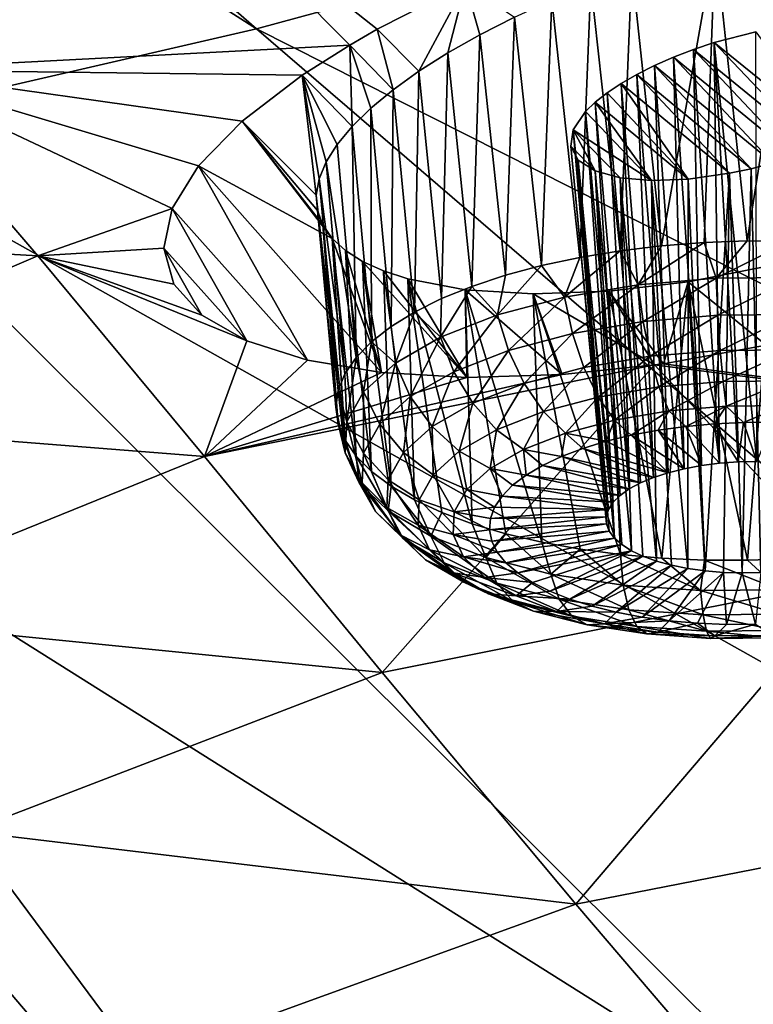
# Model space of a CAD drawing. Header units: metres. Extents: x -90 to 304, y -90 to 74.
# Tile 403 of 570: x 253.06 to 255.62, y 12.71 to 16.15. Entities that reach past the tile are written whole.
import ezdxf

# ---------------------------------------------------------------- set-up
doc = ezdxf.new("R2010")
doc.units = ezdxf.units.M
doc.layers.add('solid_21662050_350', color=7, linetype='CONTINUOUS')

msp = doc.modelspace()

# ---------------------------------------------------------------- linework, layer by layer
at = {"layer": 'solid_21662050_350'}
for points in [[(250.126312, 19.384989, 197.339111), (249.164963, 19.128014, 198.053436), (253.886826, 16.114904, 203.495255)], [(250.126312, 19.384989, 197.339111), (253.886826, 16.114904, 203.495255), (255.335464, 16.509439, 202.398376)], [(249.164963, 19.128014, 198.053436), (252.34996, 15.760804, 204.479797), (253.886826, 16.114904, 203.495255)], [(256.686615, 16.941902, 201.196167), (255.335464, 16.509439, 202.398376), (261.648987, 13.639167, 206.2798)], [(252.568161, 15.972539, 130.252213), (252.026367, 16.57181, 128.191132), (253.605637, 16.669333, 129.153976)], [(252.568161, 15.972539, 130.252213), (253.605637, 16.669333, 129.153976), (254.212158, 16.058521, 131.163757)], [(254.308121, 16.113695, 131.091217), (254.212158, 16.058521, 131.163757), (253.605637, 16.669333, 129.153976)], [(254.615707, 16.270172, 130.915833), (254.308121, 16.113695, 131.091217), (253.605637, 16.669333, 129.153976)], [(255.335464, 16.509439, 202.398376), (253.886826, 16.114904, 203.495255), (259.869965, 13.095754, 207.790588)], [(255.335464, 16.509439, 202.398376), (259.869965, 13.095754, 207.790588), (261.648987, 13.639167, 206.2798)], [(255.485764, 16.418467, 131.170883), (255.772797, 16.489658, 131.20575), (255.59758, 15.37548, 130.812012)], [(255.772797, 16.489658, 131.20575), (255.747498, 15.37484, 130.82019), (255.59758, 15.37548, 130.812012)], [(255.195206, 16.32568, 131.188629), (255.485764, 16.418467, 131.170883), (255.299423, 15.358518, 130.83902)], [(255.485764, 16.418467, 131.170883), (255.447678, 15.370019, 130.818314), (255.299423, 15.358518, 130.83902)], [(255.485764, 16.418467, 131.170883), (255.59758, 15.37548, 130.812012), (255.447678, 15.370019, 130.818314)], [(255.053024, 16.272284, 131.218369), (255.195206, 16.32568, 131.188629), (255.154434, 15.341101, 130.873932)], [(255.195206, 16.32568, 131.188629), (255.299423, 15.358518, 130.83902), (255.154434, 15.341101, 130.873932)], [(254.452988, 15.966778, 131.55777), (254.308121, 16.113695, 131.091217), (254.615707, 16.270172, 130.915833)], [(254.452988, 15.966778, 131.55777), (254.615707, 16.270172, 130.915833), (254.554001, 16.030834, 131.467041)], [(254.554001, 16.030834, 131.467041), (254.615707, 16.270172, 130.915833), (254.665527, 16.093994, 131.386887)], [(254.665527, 16.093994, 131.386887), (254.615707, 16.270172, 130.915833), (254.78656, 16.15567, 131.318207)], [(254.916122, 16.215305, 131.261795), (255.053024, 16.272284, 131.218369), (255.014313, 15.31796, 130.922638)], [(255.053024, 16.272284, 131.218369), (255.154434, 15.341101, 130.873932), (255.014313, 15.31796, 130.922638)], [(254.78656, 16.15567, 131.318207), (254.916122, 16.215305, 131.261795), (254.880585, 15.289348, 130.984619)], [(254.916122, 16.215305, 131.261795), (255.014313, 15.31796, 130.922638), (254.880585, 15.289348, 130.984619)], [(254.665527, 16.093994, 131.386887), (254.78656, 16.15567, 131.318207), (254.75473, 15.255579, 131.059174)], [(254.78656, 16.15567, 131.318207), (254.880585, 15.289348, 130.984619), (254.75473, 15.255579, 131.059174)], [(253.886826, 16.114904, 203.495255), (252.34996, 15.760804, 204.479797), (257.97229, 12.600593, 209.167343)], [(253.886826, 16.114904, 203.495255), (257.97229, 12.600593, 209.167343), (259.869965, 13.095754, 207.790588)], [(254.363235, 15.902333, 131.658157), (254.212158, 16.058521, 131.163757), (254.308121, 16.113695, 131.091217)], [(254.363235, 15.902333, 131.658157), (254.308121, 16.113695, 131.091217), (254.452988, 15.966778, 131.55777)], [(255.628128, 16.105055, 132.015533), (255.482803, 16.066906, 132.008316), (255.63179, 14.606036, 131.502533)], [(255.628128, 16.105055, 132.015533), (255.902344, 15.727829, 133.083374), (255.482803, 16.066906, 132.008316)], [(254.554001, 16.030834, 131.467041), (254.665527, 16.093994, 131.386887), (254.638107, 15.217022, 131.145523)], [(254.665527, 16.093994, 131.386887), (254.75473, 15.255579, 131.059174), (254.638107, 15.217022, 131.145523)], [(252.568161, 15.972539, 130.252213), (254.212158, 16.058521, 131.163757), (254.046417, 15.953368, 131.316315)], [(254.220428, 15.774364, 131.883743), (254.046417, 15.953368, 131.316315), (254.212158, 16.058521, 131.163757)], [(254.285522, 15.838042, 131.767151), (254.212158, 16.058521, 131.163757), (254.363235, 15.902333, 131.658157)], [(254.220428, 15.774364, 131.883743), (254.212158, 16.058521, 131.163757), (254.285522, 15.838042, 131.767151)], [(255.410492, 16.042826, 132.017212), (255.3405, 16.015966, 132.034607), (255.438766, 14.592065, 131.527115)], [(255.410492, 16.042826, 132.017212), (255.762039, 15.671264, 133.127106), (255.3405, 16.015966, 132.034607)], [(255.482803, 16.066906, 132.008316), (255.410492, 16.042826, 132.017212), (255.501694, 14.599969, 131.511154)], [(255.482803, 16.066906, 132.008316), (255.834229, 15.698218, 133.109497), (255.410492, 16.042826, 132.017212)], [(255.410492, 16.042826, 132.017212), (255.438766, 14.592065, 131.527115), (255.501694, 14.599969, 131.511154)], [(255.410492, 16.042826, 132.017212), (255.834229, 15.698218, 133.109497), (255.762039, 15.671264, 133.127106)], [(255.482803, 16.066906, 132.008316), (255.501694, 14.599969, 131.511154), (255.566422, 14.604653, 131.502899)], [(255.482803, 16.066906, 132.008316), (255.566422, 14.604653, 131.502899), (255.63179, 14.606036, 131.502533)], [(255.482803, 16.066906, 132.008316), (255.902344, 15.727829, 133.083374), (255.834229, 15.698218, 133.109497)], [(254.452988, 15.966778, 131.55777), (254.554001, 16.030834, 131.467041), (254.531998, 15.174101, 131.242691)], [(254.554001, 16.030834, 131.467041), (254.638107, 15.217022, 131.145523), (254.531998, 15.174101, 131.242691)], [(255.3405, 16.015966, 132.034607), (255.274368, 15.986922, 132.06015), (255.378693, 14.581077, 131.550522)], [(255.3405, 16.015966, 132.034607), (255.687195, 15.647471, 133.135864), (255.274368, 15.986922, 132.06015)], [(255.3405, 16.015966, 132.034607), (255.378693, 14.581077, 131.550522), (255.438766, 14.592065, 131.527115)], [(255.3405, 16.015966, 132.034607), (255.762039, 15.671264, 133.127106), (255.687195, 15.647471, 133.135864)], [(251.354111, 15.42424, 130.966843), (252.568161, 15.972539, 130.252213), (253.124405, 15.323474, 132.337906)], [(252.568161, 15.972539, 130.252213), (253.684296, 15.636912, 131.882599), (253.592728, 15.488074, 132.205017)], [(253.124405, 15.323474, 132.337906), (252.568161, 15.972539, 130.252213), (253.592728, 15.488074, 132.205017)], [(252.568161, 15.972539, 130.252213), (253.836639, 15.79319, 131.583023), (253.684296, 15.636912, 131.882599)], [(252.568161, 15.972539, 130.252213), (254.046417, 15.953368, 131.316315), (253.836639, 15.79319, 131.583023)], [(254.363235, 15.902333, 131.658157), (254.452988, 15.966778, 131.55777), (254.437576, 15.127285, 131.34964)], [(254.452988, 15.966778, 131.55777), (254.531998, 15.174101, 131.242691), (254.437576, 15.127285, 131.34964)], [(255.274368, 15.986922, 132.06015), (255.213257, 15.95622, 132.093323), (255.32251, 14.567192, 131.580994)], [(255.274368, 15.986922, 132.06015), (255.611465, 15.627332, 133.135712), (255.213257, 15.95622, 132.093323)], [(255.274368, 15.986922, 132.06015), (255.32251, 14.567192, 131.580994), (255.378693, 14.581077, 131.550522)], [(255.274368, 15.986922, 132.06015), (255.687195, 15.647471, 133.135864), (255.611465, 15.627332, 133.135712)], [(254.095444, 15.535131, 132.403259), (253.836639, 15.79319, 131.583023), (254.046417, 15.953368, 131.316315)], [(254.168503, 15.711786, 132.006805), (254.046417, 15.953368, 131.316315), (254.220428, 15.774364, 131.883743)], [(254.130157, 15.65075, 132.135208), (254.046417, 15.953368, 131.316315), (254.168503, 15.711786, 132.006805)], [(254.105713, 15.591718, 132.267776), (254.046417, 15.953368, 131.316315), (254.130157, 15.65075, 132.135208)], [(254.095444, 15.535131, 132.403259), (254.046417, 15.953368, 131.316315), (254.105713, 15.591718, 132.267776)], [(255.213257, 15.95622, 132.093323), (255.157959, 15.924333, 132.13353), (255.271179, 14.550649, 131.617981)], [(255.213257, 15.95622, 132.093323), (255.536423, 15.611112, 133.126923), (255.157959, 15.924333, 132.13353)], [(255.213257, 15.95622, 132.093323), (255.271179, 14.550649, 131.617981), (255.32251, 14.567192, 131.580994)], [(255.213257, 15.95622, 132.093323), (255.611465, 15.627332, 133.135712), (255.536423, 15.611112, 133.126923)], [(254.285522, 15.838042, 131.767151), (254.363235, 15.902333, 131.658157), (254.355881, 15.077087, 131.465164)], [(254.363235, 15.902333, 131.658157), (254.437576, 15.127285, 131.34964), (254.355881, 15.077087, 131.465164)], [(255.157959, 15.924333, 132.13353), (255.109283, 15.891747, 132.180099), (255.225555, 14.531723, 131.660873)], [(255.157959, 15.924333, 132.13353), (255.392365, 15.590565, 133.085281), (255.109283, 15.891747, 132.180099)], [(255.157959, 15.924333, 132.13353), (255.225555, 14.531723, 131.660873), (255.271179, 14.550649, 131.617981)], [(255.157959, 15.924333, 132.13353), (255.536423, 15.611112, 133.126923), (255.392365, 15.590565, 133.085281)], [(255.109283, 15.891747, 132.180099), (255.067764, 15.858892, 132.232285), (255.186462, 14.510755, 131.708923)], [(255.109283, 15.891747, 132.180099), (255.392365, 15.590565, 133.085281), (255.067764, 15.858892, 132.232285)], [(255.109283, 15.891747, 132.180099), (255.186462, 14.510755, 131.708923), (255.225555, 14.531723, 131.660873)], [(254.220428, 15.774364, 131.883743), (254.285522, 15.838042, 131.767151), (254.287781, 15.024058, 131.588028)], [(254.285522, 15.838042, 131.767151), (254.355881, 15.077087, 131.465164), (254.287781, 15.024058, 131.588028)], [(255.067764, 15.858892, 132.232285), (255.033981, 15.826234, 132.289276), (255.154541, 14.488086, 131.761307)], [(255.067764, 15.858892, 132.232285), (255.264618, 15.585663, 133.016769), (255.033981, 15.826234, 132.289276)], [(255.067764, 15.858892, 132.232285), (255.154541, 14.488086, 131.761307), (255.186462, 14.510755, 131.708923)], [(255.067764, 15.858892, 132.232285), (255.392365, 15.590565, 133.085281), (255.264618, 15.585663, 133.016769)], [(254.150284, 15.384323, 132.814819), (253.684296, 15.636912, 131.882599), (253.836639, 15.79319, 131.583023)], [(254.099457, 15.481407, 132.540482), (253.836639, 15.79319, 131.583023), (254.095444, 15.535131, 132.403259)], [(254.117767, 15.431006, 132.67807), (253.836639, 15.79319, 131.583023), (254.099457, 15.481407, 132.540482)], [(254.150284, 15.384323, 132.814819), (253.836639, 15.79319, 131.583023), (254.117767, 15.431006, 132.67807)], [(255.033981, 15.826234, 132.289276), (254.991028, 15.763146, 132.414352), (255.130341, 14.464114, 131.817139)], [(255.033981, 15.826234, 132.289276), (255.264618, 15.585663, 133.016769), (254.991028, 15.763146, 132.414352)], [(255.033981, 15.826234, 132.289276), (255.130341, 14.464114, 131.817139), (255.154541, 14.488086, 131.761307)], [(252.34996, 15.760804, 204.479797), (250.73468, 15.449389, 205.345795), (255.967346, 12.15664, 210.401871)], [(252.34996, 15.760804, 204.479797), (255.967346, 12.15664, 210.401871), (257.97229, 12.600593, 209.167343)], [(254.168503, 15.711786, 132.006805), (254.220428, 15.774364, 131.883743), (254.234055, 14.968779, 131.716858)], [(254.220428, 15.774364, 131.883743), (254.287781, 15.024058, 131.588028), (254.234055, 14.968779, 131.716858)], [(254.991028, 15.763146, 132.414352), (254.982437, 15.705654, 132.548294), (255.106613, 14.413907, 131.935272)], [(254.991028, 15.763146, 132.414352), (255.067734, 15.619303, 132.811707), (254.982437, 15.705654, 132.548294)], [(254.991028, 15.763146, 132.414352), (255.106613, 14.413907, 131.935272), (255.114273, 14.439247, 131.875458)], [(254.991028, 15.763146, 132.414352), (255.114273, 14.439247, 131.875458), (255.130341, 14.464114, 131.817139)], [(254.991028, 15.763146, 132.414352), (255.264618, 15.585663, 133.016769), (255.154724, 15.59539, 132.924286)], [(254.991028, 15.763146, 132.414352), (255.154724, 15.59539, 132.924286), (255.067734, 15.619303, 132.811707)], [(254.130157, 15.65075, 132.135208), (254.168503, 15.711786, 132.006805), (254.234055, 14.968779, 131.716858)], [(254.982437, 15.705654, 132.548294), (255.107498, 14.388538, 131.995529), (255.106613, 14.413907, 131.935272)], [(254.982437, 15.705654, 132.548294), (255.008698, 15.656693, 132.683777), (255.107498, 14.388538, 131.995529)], [(254.982437, 15.705654, 132.548294), (255.067734, 15.619303, 132.811707), (255.008698, 15.656693, 132.683777)], [(255.008698, 15.656693, 132.683777), (255.134689, 14.339405, 132.113373), (255.116913, 14.363555, 132.055252)], [(255.008698, 15.656693, 132.683777), (255.067734, 15.619303, 132.811707), (255.134689, 14.339405, 132.113373)], [(255.008698, 15.656693, 132.683777), (255.116913, 14.363555, 132.055252), (255.107498, 14.388538, 131.995529)], [(253.684296, 15.636912, 131.882599), (254.06427, 14.959607, 133.819763), (253.592728, 15.488074, 132.205017)], [(253.684296, 15.636912, 131.882599), (254.322281, 14.916777, 134.073257), (254.06427, 14.959607, 133.819763)], [(254.150284, 15.384323, 132.814819), (254.322281, 14.916777, 134.073257), (253.684296, 15.636912, 131.882599)], [(254.105713, 15.591718, 132.267776), (254.130157, 15.65075, 132.135208), (254.195267, 14.911854, 131.850266)], [(254.130157, 15.65075, 132.135208), (254.234055, 14.968779, 131.716858), (254.195267, 14.911854, 131.850266)], [(255.536423, 15.611112, 133.126923), (255.611465, 15.627332, 133.135712), (255.579926, 14.217516, 132.422501)], [(255.611465, 15.627332, 133.135712), (255.645309, 14.2189, 132.422134), (255.579926, 14.217516, 132.422501)], [(255.611465, 15.627332, 133.135712), (255.687195, 15.647471, 133.135864), (255.645309, 14.2189, 132.422134)], [(254.095444, 15.535131, 132.403259), (254.105713, 15.591718, 132.267776), (254.171844, 14.853908, 131.986786)], [(254.105713, 15.591718, 132.267776), (254.195267, 14.911854, 131.850266), (254.171844, 14.853908, 131.986786)], [(255.067734, 15.619303, 132.811707), (255.193985, 14.295211, 132.220917), (255.160522, 14.316493, 132.168915)], [(255.067734, 15.619303, 132.811707), (255.154724, 15.59539, 132.924286), (255.193985, 14.295211, 132.220917)], [(255.067734, 15.619303, 132.811707), (255.160522, 14.316493, 132.168915), (255.134689, 14.339405, 132.113373)], [(255.154724, 15.59539, 132.924286), (255.281372, 14.258955, 132.310867), (255.234497, 14.275924, 132.268509)], [(255.154724, 15.59539, 132.924286), (255.264618, 15.585663, 133.016769), (255.281372, 14.258955, 132.310867)], [(255.154724, 15.59539, 132.924286), (255.234497, 14.275924, 132.268509), (255.193985, 14.295211, 132.220917)], [(255.264618, 15.585663, 133.016769), (255.392365, 15.590565, 133.085281), (255.390839, 14.233119, 132.37706)], [(255.392365, 15.590565, 133.085281), (255.451599, 14.224688, 132.39978), (255.390839, 14.233119, 132.37706)], [(255.536423, 15.611112, 133.126923), (255.451599, 14.224688, 132.39978), (255.392365, 15.590565, 133.085281)], [(255.536423, 15.611112, 133.126923), (255.514984, 14.219457, 132.415009), (255.451599, 14.224688, 132.39978)], [(255.536423, 15.611112, 133.126923), (255.579926, 14.217516, 132.422501), (255.514984, 14.219457, 132.415009)], [(255.264618, 15.585663, 133.016769), (255.390839, 14.233119, 132.37706), (255.333771, 14.244609, 132.347244)], [(255.264618, 15.585663, 133.016769), (255.333771, 14.244609, 132.347244), (255.281372, 14.258955, 132.310867)], [(254.095444, 15.535131, 132.403259), (254.171844, 14.853908, 131.986786), (254.164063, 14.795574, 132.124908)], [(254.099457, 15.481407, 132.540482), (254.095444, 15.535131, 132.403259), (254.164063, 14.795574, 132.124908)], [(253.124405, 15.323474, 132.337906), (253.592728, 15.488074, 132.205017), (253.56424, 15.349748, 132.540848)], [(253.592728, 15.488074, 132.205017), (253.853165, 15.026722, 133.53038), (253.56424, 15.349748, 132.540848)], [(253.592728, 15.488074, 132.205017), (254.06427, 14.959607, 133.819763), (253.853165, 15.026722, 133.53038)], [(254.099457, 15.481407, 132.540482), (254.164063, 14.795574, 132.124908), (254.171982, 14.737494, 132.263138)], [(254.117767, 15.431006, 132.67807), (254.099457, 15.481407, 132.540482), (254.171982, 14.737494, 132.263138)], [(250.73468, 15.449389, 205.345795), (249.0513, 15.182641, 206.087708), (253.867126, 11.766549, 211.486786)], [(250.73468, 15.449389, 205.345795), (253.867126, 11.766549, 211.486786), (255.967346, 12.15664, 210.401871)], [(251.832718, 14.771439, 133.040756), (251.354111, 15.42424, 130.966843), (253.124405, 15.323474, 132.337906)], [(254.117767, 15.431006, 132.67807), (254.171982, 14.737494, 132.263138), (254.195541, 14.680304, 132.399948)], [(254.150284, 15.384323, 132.814819), (254.117767, 15.431006, 132.67807), (254.195541, 14.680304, 132.399948)], [(254.196762, 15.3418, 132.949326), (254.322281, 14.916777, 134.073257), (254.150284, 15.384323, 132.814819)], [(254.150284, 15.384323, 132.814819), (254.195541, 14.680304, 132.399948), (254.234467, 14.624628, 132.533829)], [(254.196762, 15.3418, 132.949326), (254.150284, 15.384323, 132.814819), (254.234467, 14.624628, 132.533829)], [(253.124405, 15.323474, 132.337906), (253.56424, 15.349748, 132.540848), (253.598953, 15.224719, 132.880463)], [(253.56424, 15.349748, 132.540848), (253.853165, 15.026722, 133.53038), (253.696243, 15.116132, 133.213562)], [(253.56424, 15.349748, 132.540848), (253.696243, 15.116132, 133.213562), (253.598953, 15.224719, 132.880463)], [(255.217422, 15.222517, 130.832809), (255.154434, 15.341101, 130.873932), (255.299423, 15.358518, 130.83902)], [(255.217422, 15.222517, 130.832809), (255.299423, 15.358518, 130.83902), (255.447678, 15.370019, 130.818314)], [(255.489258, 15.245736, 130.789764), (255.217422, 15.222517, 130.832809), (255.447678, 15.370019, 130.818314)], [(255.489258, 15.245736, 130.789764), (255.447678, 15.370019, 130.818314), (255.59758, 15.37548, 130.812012)], [(255.489258, 15.245736, 130.789764), (255.59758, 15.37548, 130.812012), (255.747498, 15.37484, 130.82019)], [(255.765366, 15.248071, 130.796494), (255.489258, 15.245736, 130.789764), (255.747498, 15.37484, 130.82019)], [(251.832718, 14.771439, 133.040756), (253.124405, 15.323474, 132.337906), (253.705292, 14.623163, 134.454208)], [(253.124405, 15.323474, 132.337906), (253.696243, 15.116132, 133.213562), (253.853165, 15.026722, 133.53038)], [(253.705292, 14.623163, 134.454208), (253.124405, 15.323474, 132.337906), (253.853165, 15.026722, 133.53038)], [(253.124405, 15.323474, 132.337906), (253.598953, 15.224719, 132.880463), (253.696243, 15.116132, 133.213562)], [(254.25676, 15.303868, 133.080154), (254.322281, 14.916777, 134.073257), (254.196762, 15.3418, 132.949326)], [(254.196762, 15.3418, 132.949326), (254.234467, 14.624628, 132.533829), (254.28833, 14.571077, 132.663345)], [(254.25676, 15.303868, 133.080154), (254.196762, 15.3418, 132.949326), (254.28833, 14.571077, 132.663345)], [(254.960312, 15.179303, 130.923965), (254.880585, 15.289348, 130.984619), (255.014313, 15.31796, 130.922638)], [(254.960312, 15.179303, 130.923965), (255.014313, 15.31796, 130.922638), (255.154434, 15.341101, 130.873932)], [(255.217422, 15.222517, 130.832809), (254.960312, 15.179303, 130.923965), (255.154434, 15.341101, 130.873932)], [(254.25676, 15.303868, 133.080154), (254.620346, 14.89977, 134.284546), (254.322281, 14.916777, 134.073257)], [(254.329498, 15.270969, 133.205688), (254.620346, 14.89977, 134.284546), (254.25676, 15.303868, 133.080154)], [(254.25676, 15.303868, 133.080154), (254.28833, 14.571077, 132.663345), (254.356537, 14.52024, 132.787064)], [(254.329498, 15.270969, 133.205688), (254.25676, 15.303868, 133.080154), (254.356537, 14.52024, 132.787064)], [(254.727798, 15.117756, 131.059738), (254.75473, 15.255579, 131.059174), (254.880585, 15.289348, 130.984619)], [(254.960312, 15.179303, 130.923965), (254.727798, 15.117756, 131.059738), (254.880585, 15.289348, 130.984619)], [(255.680649, 15.290061, 133.972229), (255.664246, 15.011549, 134.614899), (255.392334, 15.233112, 133.934631)], [(255.680649, 15.290061, 133.972229), (255.392334, 15.233112, 133.934631), (255.598907, 14.261785, 133.455795)], [(255.680649, 15.290061, 133.972229), (255.598907, 14.261785, 133.455795), (255.74881, 14.267245, 133.449509)], [(254.414063, 15.243427, 133.324585), (254.620346, 14.89977, 134.284546), (254.329498, 15.270969, 133.205688)], [(254.329498, 15.270969, 133.205688), (254.356537, 14.52024, 132.787064), (254.438354, 14.472672, 132.90361)], [(254.414063, 15.243427, 133.324585), (254.329498, 15.270969, 133.205688), (254.438354, 14.472672, 132.90361)], [(254.614914, 15.205235, 133.538513), (254.620346, 14.89977, 134.284546), (254.414063, 15.243427, 133.324585)], [(254.414063, 15.243427, 133.324585), (254.532883, 14.428893, 133.011734), (254.639084, 14.389385, 133.110245)], [(254.614914, 15.205235, 133.538513), (254.414063, 15.243427, 133.324585), (254.639084, 14.389385, 133.110245)], [(254.414063, 15.243427, 133.324585), (254.438354, 14.472672, 132.90361), (254.532883, 14.428893, 133.011734)], [(254.727798, 15.117756, 131.059738), (254.638107, 15.217022, 131.145523), (254.75473, 15.255579, 131.059174)], [(255.235001, 15.094345, 130.838623), (255.217422, 15.222517, 130.832809), (255.489258, 15.245736, 130.789764)], [(255.235001, 15.094345, 130.838623), (255.489258, 15.245736, 130.789764), (255.495773, 15.116621, 130.797333)], [(255.495773, 15.116621, 130.797333), (255.489258, 15.245736, 130.789764), (255.765366, 15.248071, 130.796494)], [(255.495773, 15.116621, 130.797333), (255.765366, 15.248071, 130.796494), (255.760651, 15.11886, 130.803787)], [(254.528809, 15.040241, 131.234894), (254.531998, 15.174101, 131.242691), (254.638107, 15.217022, 131.145523)], [(254.727798, 15.117756, 131.059738), (254.528809, 15.040241, 131.234894), (254.638107, 15.217022, 131.145523)], [(254.988327, 15.052888, 130.926071), (254.960312, 15.179303, 130.923965), (255.217422, 15.222517, 130.832809)], [(254.988327, 15.052888, 130.926071), (255.217422, 15.222517, 130.832809), (255.235001, 15.094345, 130.838623)], [(255.392334, 15.233112, 133.934631), (255.306335, 14.947299, 134.561325), (255.11586, 15.200058, 133.849121)], [(255.392334, 15.233112, 133.934631), (255.11586, 15.200058, 133.849121), (255.300705, 14.269159, 133.425049)], [(255.392334, 15.233112, 133.934631), (255.300705, 14.269159, 133.425049), (255.44899, 14.262424, 133.447617)], [(255.392334, 15.233112, 133.934631), (255.664246, 15.011549, 134.614899), (255.306335, 14.947299, 134.561325)], [(255.392334, 15.233112, 133.934631), (255.44899, 14.262424, 133.447617), (255.598907, 14.261785, 133.455795)], [(249.0513, 15.182641, 206.087708), (251.684235, 11.43265, 212.415634), (253.867126, 11.766549, 211.486786)], [(254.614914, 15.205235, 133.538513), (254.953125, 14.909719, 134.449738), (254.620346, 14.89977, 134.284546)], [(254.851532, 15.19052, 133.715118), (254.953125, 14.909719, 134.449738), (254.614914, 15.205235, 133.538513)], [(254.614914, 15.205235, 133.538513), (254.755783, 14.35458, 133.198059), (254.881729, 14.324859, 133.2742)], [(254.851532, 15.19052, 133.715118), (254.614914, 15.205235, 133.538513), (254.881729, 14.324859, 133.2742)], [(254.614914, 15.205235, 133.538513), (254.639084, 14.389385, 133.110245), (254.755783, 14.35458, 133.198059)], [(254.765274, 14.993843, 131.05632), (254.727798, 15.117756, 131.059738), (254.960312, 15.179303, 130.923965)], [(254.765274, 14.993843, 131.05632), (254.960312, 15.179303, 130.923965), (254.988327, 15.052888, 130.926071)], [(254.851532, 15.19052, 133.715118), (255.11586, 15.200058, 133.849121), (255.274628, 14.942867, 134.553741)], [(254.851532, 15.19052, 133.715118), (255.155685, 14.281913, 133.388321), (255.11586, 15.200058, 133.849121)], [(254.851532, 15.19052, 133.715118), (255.274628, 14.942867, 134.553741), (254.953125, 14.909719, 134.449738)], [(254.851532, 15.19052, 133.715118), (255.015518, 14.300548, 133.33786), (255.155685, 14.281913, 133.388321)], [(254.851532, 15.19052, 133.715118), (254.881729, 14.324859, 133.2742), (255.015518, 14.300548, 133.33786)], [(255.11586, 15.200058, 133.849121), (255.306335, 14.947299, 134.561325), (255.274628, 14.942867, 134.553741)], [(255.300705, 14.269159, 133.425049), (255.11586, 15.200058, 133.849121), (255.155685, 14.281913, 133.388321)], [(254.528809, 15.040241, 131.234894), (254.437576, 15.127285, 131.34964), (254.531998, 15.174101, 131.242691)], [(254.371017, 14.949737, 131.442734), (254.355881, 15.077087, 131.465164), (254.437576, 15.127285, 131.34964)], [(254.528809, 15.040241, 131.234894), (254.371017, 14.949737, 131.442734), (254.437576, 15.127285, 131.34964)], [(254.574387, 14.919479, 131.224365), (254.528809, 15.040241, 131.234894), (254.727798, 15.117756, 131.059738)], [(254.574387, 14.919479, 131.224365), (254.727798, 15.117756, 131.059738), (254.765274, 14.993843, 131.05632)], [(255.235001, 15.094345, 130.838623), (255.495773, 15.116621, 130.797333), (255.259827, 14.97301, 130.876465)], [(255.495773, 15.116621, 130.797333), (255.504181, 14.993882, 130.837769), (255.259827, 14.97301, 130.876465)], [(255.495773, 15.116621, 130.797333), (255.760651, 15.11886, 130.803787), (255.504181, 14.993882, 130.837769)], [(255.760651, 15.11886, 130.803787), (255.752365, 14.99598, 130.843826), (255.504181, 14.993882, 130.837769)], [(254.371017, 14.949737, 131.442734), (254.287781, 15.024058, 131.588028), (254.355881, 15.077087, 131.465164)], [(254.988327, 15.052888, 130.926071), (255.235001, 15.094345, 130.838623), (255.028717, 14.934166, 130.958405)], [(255.235001, 15.094345, 130.838623), (255.259827, 14.97301, 130.876465), (255.028717, 14.934166, 130.958405)], [(254.422989, 14.832654, 131.423752), (254.371017, 14.949737, 131.442734), (254.528809, 15.040241, 131.234894)], [(254.422989, 14.832654, 131.423752), (254.528809, 15.040241, 131.234894), (254.574387, 14.919479, 131.224365)], [(254.765274, 14.993843, 131.05632), (254.988327, 15.052888, 130.926071), (254.819717, 14.878842, 131.080444)], [(254.988327, 15.052888, 130.926071), (255.028717, 14.934166, 130.958405), (254.819717, 14.878842, 131.080444)], [(253.705292, 14.623163, 134.454208), (253.853165, 15.026722, 133.53038), (254.06427, 14.959607, 133.819763)], [(254.260468, 14.849722, 131.675232), (254.234055, 14.968779, 131.716858), (254.287781, 15.024058, 131.588028)], [(254.371017, 14.949737, 131.442734), (254.260468, 14.849722, 131.675232), (254.287781, 15.024058, 131.588028)], [(255.306335, 14.947299, 134.561325), (255.664246, 15.011549, 134.614899), (257.523254, 14.654095, 136.45256)], [(254.201401, 14.74404, 131.923492), (254.195267, 14.911854, 131.850266), (254.234055, 14.968779, 131.716858)], [(254.260468, 14.849722, 131.675232), (254.201401, 14.74404, 131.923492), (254.234055, 14.968779, 131.716858)], [(254.574387, 14.919479, 131.224365), (254.765274, 14.993843, 131.05632), (254.640854, 14.809164, 131.2379)], [(254.765274, 14.993843, 131.05632), (254.819717, 14.878842, 131.080444), (254.640854, 14.809164, 131.2379)], [(255.028717, 14.934166, 130.958405), (255.259827, 14.97301, 130.876465), (255.078751, 14.831101, 131.018768)], [(255.259827, 14.97301, 130.876465), (255.290268, 14.866652, 130.943771), (255.078751, 14.831101, 131.018768)], [(255.259827, 14.97301, 130.876465), (255.504181, 14.993882, 130.837769), (255.290268, 14.866652, 130.943771)], [(255.504181, 14.993882, 130.837769), (255.513901, 14.885755, 130.908371), (255.290268, 14.866652, 130.943771)], [(255.504181, 14.993882, 130.837769), (255.752365, 14.99598, 130.843826), (255.513901, 14.885755, 130.908371)], [(255.752365, 14.99598, 130.843826), (255.741043, 14.887675, 130.91391), (255.513901, 14.885755, 130.908371)], [(253.705292, 14.623163, 134.454208), (254.06427, 14.959607, 133.819763), (254.322281, 14.916777, 134.073257)], [(253.705292, 14.623163, 134.454208), (254.953125, 14.909719, 134.449738), (255.274628, 14.942867, 134.553741)], [(254.325623, 13.870191, 136.606995), (253.705292, 14.623163, 134.454208), (255.274628, 14.942867, 134.553741)], [(254.31694, 14.736705, 131.646805), (254.260468, 14.849722, 131.675232), (254.371017, 14.949737, 131.442734)], [(254.31694, 14.736705, 131.646805), (254.371017, 14.949737, 131.442734), (254.422989, 14.832654, 131.423752)], [(254.325623, 13.870191, 136.606995), (255.274628, 14.942867, 134.553741), (255.969376, 14.198058, 136.658676)], [(255.274628, 14.942867, 134.553741), (255.306335, 14.947299, 134.561325), (257.523254, 14.654095, 136.45256)], [(255.969376, 14.198058, 136.658676), (255.274628, 14.942867, 134.553741), (257.523254, 14.654095, 136.45256)], [(253.705292, 14.623163, 134.454208), (254.322281, 14.916777, 134.073257), (254.620346, 14.89977, 134.284546)], [(253.705292, 14.623163, 134.454208), (254.620346, 14.89977, 134.284546), (254.953125, 14.909719, 134.449738)], [(254.201401, 14.74404, 131.923492), (254.171844, 14.853908, 131.986786), (254.195267, 14.911854, 131.850266)], [(254.422989, 14.832654, 131.423752), (254.574387, 14.919479, 131.224365), (254.499008, 14.727811, 131.424713)], [(254.574387, 14.919479, 131.224365), (254.640854, 14.809164, 131.2379), (254.499008, 14.727811, 131.424713)], [(254.819717, 14.878842, 131.080444), (255.028717, 14.934166, 130.958405), (254.887466, 14.780468, 131.130463)], [(255.028717, 14.934166, 130.958405), (255.078751, 14.831101, 131.018768), (254.887466, 14.780468, 131.130463)], [(254.640854, 14.809164, 131.2379), (254.819717, 14.878842, 131.080444), (254.72377, 14.716698, 131.274567)], [(254.819717, 14.878842, 131.080444), (254.887466, 14.780468, 131.130463), (254.72377, 14.716698, 131.274567)], [(255.078751, 14.831101, 131.018768), (255.290268, 14.866652, 130.943771), (255.135071, 14.750607, 131.103149)], [(255.290268, 14.866652, 130.943771), (255.324265, 14.782406, 131.036072), (255.135071, 14.750607, 131.103149)], [(255.290268, 14.866652, 130.943771), (255.513901, 14.885755, 130.908371), (255.324265, 14.782406, 131.036072)], [(255.513901, 14.885755, 130.908371), (255.524292, 14.799491, 131.004395), (255.324265, 14.782406, 131.036072)], [(255.513901, 14.885755, 130.908371), (255.741043, 14.887675, 130.91391), (255.524292, 14.799491, 131.004395)], [(255.741043, 14.887675, 130.91391), (255.727448, 14.801208, 131.009354), (255.524292, 14.799491, 131.004395)], [(254.196106, 14.63675, 132.177933), (254.164063, 14.795574, 132.124908), (254.171844, 14.853908, 131.986786)], [(254.201401, 14.74404, 131.923492), (254.196106, 14.63675, 132.177933), (254.171844, 14.853908, 131.986786)], [(254.260284, 14.635318, 131.884964), (254.201401, 14.74404, 131.923492), (254.260468, 14.849722, 131.675232)], [(254.260284, 14.635318, 131.884964), (254.260468, 14.849722, 131.675232), (254.31694, 14.736705, 131.646805)], [(254.31694, 14.736705, 131.646805), (254.422989, 14.832654, 131.423752), (254.399628, 14.637909, 131.633713)], [(254.422989, 14.832654, 131.423752), (254.499008, 14.727811, 131.424713), (254.399628, 14.637909, 131.633713)], [(254.499008, 14.727811, 131.424713), (254.640854, 14.809164, 131.2379), (254.593948, 14.642242, 131.445541)], [(254.640854, 14.809164, 131.2379), (254.72377, 14.716698, 131.274567), (254.593948, 14.642242, 131.445541)], [(254.887466, 14.780468, 131.130463), (255.078751, 14.831101, 131.018768), (254.963989, 14.705319, 131.203049)], [(255.078751, 14.831101, 131.018768), (255.135071, 14.750607, 131.103149), (254.963989, 14.705319, 131.203049)], [(255.324265, 14.782406, 131.036072), (255.524292, 14.799491, 131.004395), (255.384094, 14.728907, 131.141113)], [(255.524292, 14.799491, 131.004395), (255.484024, 14.738006, 131.123962), (255.384094, 14.728907, 131.141113)], [(255.524292, 14.799491, 131.004395), (255.58548, 14.742737, 131.117233), (255.484024, 14.738006, 131.123962)], [(255.524292, 14.799491, 131.004395), (255.727448, 14.801208, 131.009354), (255.58548, 14.742737, 131.117233)], [(255.727448, 14.801208, 131.009354), (255.687195, 14.743042, 131.121033), (255.58548, 14.742737, 131.117233)], [(252.337006, 14.068974, 135.144623), (251.832718, 14.771439, 133.040756), (253.705292, 14.623163, 134.454208)], [(254.196106, 14.63675, 132.177933), (254.171982, 14.737494, 132.263138), (254.164063, 14.795574, 132.124908)], [(254.72377, 14.716698, 131.274567), (254.887466, 14.780468, 131.130463), (254.817566, 14.648282, 131.33194)], [(254.887466, 14.780468, 131.130463), (254.963989, 14.705319, 131.203049), (254.817566, 14.648282, 131.33194)], [(255.135071, 14.750607, 131.103149), (255.324265, 14.782406, 131.036072), (255.193863, 14.698122, 131.20575)], [(255.324265, 14.782406, 131.036072), (255.286972, 14.715556, 131.168503), (255.193863, 14.698122, 131.20575)], [(255.324265, 14.782406, 131.036072), (255.384094, 14.728907, 131.141113), (255.286972, 14.715556, 131.168503)], [(254.244781, 14.531979, 132.428818), (254.195541, 14.680304, 132.399948), (254.171982, 14.737494, 132.263138)], [(254.196106, 14.63675, 132.177933), (254.244781, 14.531979, 132.428818), (254.171982, 14.737494, 132.263138)], [(254.255203, 14.532391, 132.129074), (254.196106, 14.63675, 132.177933), (254.201401, 14.74404, 131.923492)], [(254.255203, 14.532391, 132.129074), (254.201401, 14.74404, 131.923492), (254.260284, 14.635318, 131.884964)], [(254.260284, 14.635318, 131.884964), (254.31694, 14.736705, 131.646805), (254.346542, 14.542912, 131.856857)], [(254.31694, 14.736705, 131.646805), (254.399628, 14.637909, 131.633713), (254.346542, 14.542912, 131.856857)], [(254.963989, 14.705319, 131.203049), (255.135071, 14.750607, 131.103149), (255.105927, 14.676822, 131.252396)], [(255.135071, 14.750607, 131.103149), (255.193863, 14.698122, 131.20575), (255.105927, 14.676822, 131.252396)], [(255.438766, 14.592065, 131.527115), (255.286972, 14.715556, 131.168503), (255.384094, 14.728907, 131.141113)], [(255.501694, 14.599969, 131.511154), (255.384094, 14.728907, 131.141113), (255.484024, 14.738006, 131.123962)], [(255.501694, 14.599969, 131.511154), (255.438766, 14.592065, 131.527115), (255.384094, 14.728907, 131.141113)], [(255.566422, 14.604653, 131.502899), (255.484024, 14.738006, 131.123962), (255.58548, 14.742737, 131.117233)], [(255.566422, 14.604653, 131.502899), (255.501694, 14.599969, 131.511154), (255.484024, 14.738006, 131.123962)], [(255.63179, 14.606036, 131.502533), (255.566422, 14.604653, 131.502899), (255.58548, 14.742737, 131.117233)], [(255.63179, 14.606036, 131.502533), (255.58548, 14.742737, 131.117233), (255.687195, 14.743042, 131.121033)], [(254.399628, 14.637909, 131.633713), (254.499008, 14.727811, 131.424713), (254.503006, 14.559961, 131.636826)], [(254.499008, 14.727811, 131.424713), (254.593948, 14.642242, 131.445541), (254.503006, 14.559961, 131.636826)], [(254.593948, 14.642242, 131.445541), (254.72377, 14.716698, 131.274567), (254.701462, 14.581686, 131.484863)], [(254.72377, 14.716698, 131.274567), (254.817566, 14.648282, 131.33194), (254.701462, 14.581686, 131.484863)], [(254.817566, 14.648282, 131.33194), (254.963989, 14.705319, 131.203049), (254.949982, 14.623743, 131.371475)], [(254.963989, 14.705319, 131.203049), (255.024292, 14.651925, 131.307877), (254.949982, 14.623743, 131.371475)], [(254.963989, 14.705319, 131.203049), (255.105927, 14.676822, 131.252396), (255.024292, 14.651925, 131.307877)], [(255.32251, 14.567192, 131.580994), (255.105927, 14.676822, 131.252396), (255.193863, 14.698122, 131.20575)], [(255.378693, 14.581077, 131.550522), (255.193863, 14.698122, 131.20575), (255.286972, 14.715556, 131.168503)], [(255.378693, 14.581077, 131.550522), (255.32251, 14.567192, 131.580994), (255.193863, 14.698122, 131.20575)], [(255.438766, 14.592065, 131.527115), (255.378693, 14.581077, 131.550522), (255.286972, 14.715556, 131.168503)], [(254.244781, 14.531979, 132.428818), (254.234467, 14.624628, 132.533829), (254.195541, 14.680304, 132.399948)], [(255.32251, 14.567192, 131.580994), (255.024292, 14.651925, 131.307877), (255.105927, 14.676822, 131.252396)], [(254.301895, 14.431877, 132.369751), (254.244781, 14.531979, 132.428818), (254.196106, 14.63675, 132.177933)], [(254.301895, 14.431877, 132.369751), (254.196106, 14.63675, 132.177933), (254.255203, 14.532391, 132.129074)], [(254.255203, 14.532391, 132.129074), (254.260284, 14.635318, 131.884964), (254.341782, 14.44647, 132.085587)], [(254.260284, 14.635318, 131.884964), (254.346542, 14.542912, 131.856857), (254.341782, 14.44647, 132.085587)], [(254.346542, 14.542912, 131.856857), (254.399628, 14.637909, 131.633713), (254.454407, 14.473019, 131.841049)], [(254.399628, 14.637909, 131.633713), (254.503006, 14.559961, 131.636826), (254.454407, 14.473019, 131.841049)], [(254.503006, 14.559961, 131.636826), (254.593948, 14.642242, 131.445541), (254.620102, 14.508093, 131.655945)], [(254.593948, 14.642242, 131.445541), (254.701462, 14.581686, 131.484863), (254.620102, 14.508093, 131.655945)], [(254.701462, 14.581686, 131.484863), (254.817566, 14.648282, 131.33194), (254.826935, 14.558983, 131.51973)], [(254.817566, 14.648282, 131.33194), (254.883926, 14.592632, 131.442383), (254.826935, 14.558983, 131.51973)], [(254.817566, 14.648282, 131.33194), (254.949982, 14.623743, 131.371475), (254.883926, 14.592632, 131.442383)], [(255.271179, 14.550649, 131.617981), (254.949982, 14.623743, 131.371475), (255.024292, 14.651925, 131.307877)], [(255.32251, 14.567192, 131.580994), (255.271179, 14.550649, 131.617981), (255.024292, 14.651925, 131.307877)], [(252.337006, 14.068974, 135.144623), (253.705292, 14.623163, 134.454208), (254.325623, 13.870191, 136.606995)], [(254.345551, 14.433749, 132.666473), (254.28833, 14.571077, 132.663345), (254.234467, 14.624628, 132.533829)], [(254.244781, 14.531979, 132.428818), (254.345551, 14.433749, 132.666473), (254.234467, 14.624628, 132.533829)], [(255.186462, 14.510755, 131.708923), (254.826935, 14.558983, 131.51973), (254.883926, 14.592632, 131.442383)], [(255.225555, 14.531723, 131.660873), (254.883926, 14.592632, 131.442383), (254.949982, 14.623743, 131.371475)], [(255.225555, 14.531723, 131.660873), (255.186462, 14.510755, 131.708923), (254.883926, 14.592632, 131.442383)], [(255.271179, 14.550649, 131.617981), (255.225555, 14.531723, 131.660873), (254.949982, 14.623743, 131.371475)], [(254.345551, 14.433749, 132.666473), (254.356537, 14.52024, 132.787064), (254.28833, 14.571077, 132.663345)], [(254.454407, 14.473019, 131.841049), (254.503006, 14.559961, 131.636826), (254.576645, 14.430328, 131.838623)], [(254.503006, 14.559961, 131.636826), (254.620102, 14.508093, 131.655945), (254.576645, 14.430328, 131.838623)], [(254.620102, 14.508093, 131.655945), (254.701462, 14.581686, 131.484863), (254.742981, 14.485787, 131.689758)], [(254.701462, 14.581686, 131.484863), (254.77977, 14.523218, 131.602539), (254.742981, 14.485787, 131.689758)], [(254.701462, 14.581686, 131.484863), (254.826935, 14.558983, 131.51973), (254.77977, 14.523218, 131.602539)], [(255.154541, 14.488086, 131.761307), (254.77977, 14.523218, 131.602539), (254.826935, 14.558983, 131.51973)], [(255.186462, 14.510755, 131.708923), (255.154541, 14.488086, 131.761307), (254.826935, 14.558983, 131.51973)], [(254.39856, 14.337642, 132.597748), (254.345551, 14.433749, 132.666473), (254.244781, 14.531979, 132.428818)], [(254.39856, 14.337642, 132.597748), (254.244781, 14.531979, 132.428818), (254.301895, 14.431877, 132.369751)], [(254.255203, 14.532391, 132.129074), (254.341782, 14.44647, 132.085587), (254.385529, 14.352292, 132.311096)], [(254.301895, 14.431877, 132.369751), (254.255203, 14.532391, 132.129074), (254.385529, 14.352292, 132.311096)], [(254.341782, 14.44647, 132.085587), (254.346542, 14.542912, 131.856857), (254.450058, 14.384754, 132.050385)], [(254.346542, 14.542912, 131.856857), (254.454407, 14.473019, 131.841049), (254.450058, 14.384754, 132.050385)], [(255.130341, 14.464114, 131.817139), (254.742981, 14.485787, 131.689758), (254.77977, 14.523218, 131.602539)], [(255.154541, 14.488086, 131.761307), (255.130341, 14.464114, 131.817139), (254.77977, 14.523218, 131.602539)], [(254.345551, 14.433749, 132.666473), (254.494537, 14.345839, 132.881775), (254.356537, 14.52024, 132.787064)], [(254.494537, 14.345839, 132.881775), (254.438354, 14.472672, 132.90361), (254.356537, 14.52024, 132.787064)], [(254.576645, 14.430328, 131.838623), (254.620102, 14.508093, 131.655945), (254.717056, 14.447163, 131.780289)], [(254.620102, 14.508093, 131.655945), (254.742981, 14.485787, 131.689758), (254.717056, 14.447163, 131.780289)], [(254.494537, 14.345839, 132.881775), (254.532883, 14.428893, 133.011734), (254.438354, 14.472672, 132.90361)], [(254.450058, 14.384754, 132.050385), (254.454407, 14.473019, 131.841049), (254.572754, 14.351382, 132.025848)], [(254.454407, 14.473019, 131.841049), (254.576645, 14.430328, 131.838623), (254.572754, 14.351382, 132.025848)], [(255.114273, 14.439247, 131.875458), (254.717056, 14.447163, 131.780289), (254.742981, 14.485787, 131.689758)], [(255.130341, 14.464114, 131.817139), (255.114273, 14.439247, 131.875458), (254.742981, 14.485787, 131.689758)], [(254.301895, 14.431877, 132.369751), (254.385529, 14.352292, 132.311096), (254.47612, 14.263995, 132.524719)], [(254.39856, 14.337642, 132.597748), (254.301895, 14.431877, 132.369751), (254.47612, 14.263995, 132.524719)], [(254.341782, 14.44647, 132.085587), (254.450058, 14.384754, 132.050385), (254.490097, 14.29856, 132.256775)], [(254.385529, 14.352292, 132.311096), (254.341782, 14.44647, 132.085587), (254.490097, 14.29856, 132.256775)], [(254.541504, 14.253304, 132.804291), (254.494537, 14.345839, 132.881775), (254.345551, 14.433749, 132.666473)], [(254.541504, 14.253304, 132.804291), (254.345551, 14.433749, 132.666473), (254.39856, 14.337642, 132.597748)], [(254.494537, 14.345839, 132.881775), (254.686035, 14.271625, 133.066452), (254.532883, 14.428893, 133.011734)], [(254.686035, 14.271625, 133.066452), (254.639084, 14.389385, 133.110245), (254.532883, 14.428893, 133.011734)], [(254.572754, 14.351382, 132.025848), (254.576645, 14.430328, 131.838623), (254.698929, 14.368279, 131.966736)], [(254.576645, 14.430328, 131.838623), (254.717056, 14.447163, 131.780289), (254.702301, 14.407828, 131.873016)], [(254.576645, 14.430328, 131.838623), (254.702301, 14.407828, 131.873016), (254.698929, 14.368279, 131.966736)], [(255.114273, 14.439247, 131.875458), (254.702301, 14.407828, 131.873016), (254.717056, 14.447163, 131.780289)], [(255.114273, 14.439247, 131.875458), (255.106613, 14.413907, 131.935272), (254.702301, 14.407828, 131.873016)], [(254.686035, 14.271625, 133.066452), (254.755783, 14.35458, 133.198059), (254.639084, 14.389385, 133.110245)], [(255.106613, 14.413907, 131.935272), (254.698929, 14.368279, 131.966736), (254.702301, 14.407828, 131.873016)], [(255.106613, 14.413907, 131.935272), (255.107498, 14.388538, 131.995529), (254.698929, 14.368279, 131.966736)], [(255.107498, 14.388538, 131.995529), (254.706955, 14.329013, 132.060318), (254.698929, 14.368279, 131.966736)], [(255.107498, 14.388538, 131.995529), (255.116913, 14.363555, 132.055252), (254.706955, 14.329013, 132.060318)], [(254.385529, 14.352292, 132.311096), (254.490097, 14.29856, 132.256775), (254.572998, 14.21775, 132.452286)], [(254.47612, 14.263995, 132.524719), (254.385529, 14.352292, 132.311096), (254.572998, 14.21775, 132.452286)], [(254.450058, 14.384754, 132.050385), (254.572754, 14.351382, 132.025848), (254.608566, 14.274288, 132.210449)], [(254.490097, 14.29856, 132.256775), (254.450058, 14.384754, 132.050385), (254.608566, 14.274288, 132.210449)], [(254.572754, 14.351382, 132.025848), (254.698929, 14.368279, 131.966736), (254.706955, 14.329013, 132.060318)], [(254.572754, 14.351382, 132.025848), (254.706955, 14.329013, 132.060318), (254.726303, 14.290524, 132.152542)], [(254.608566, 14.274288, 132.210449), (254.572754, 14.351382, 132.025848), (254.726303, 14.290524, 132.152542)], [(254.686035, 14.271625, 133.066452), (254.912659, 14.213959, 133.213425), (254.755783, 14.35458, 133.198059)], [(255.116913, 14.363555, 132.055252), (254.726303, 14.290524, 132.152542), (254.706955, 14.329013, 132.060318)], [(255.116913, 14.363555, 132.055252), (255.134689, 14.339405, 132.113373), (254.726303, 14.290524, 132.152542)], [(254.912659, 14.213959, 133.213425), (254.881729, 14.324859, 133.2742), (254.755783, 14.35458, 133.198059)], [(254.39856, 14.337642, 132.597748), (254.47612, 14.263995, 132.524719), (254.610046, 14.184973, 132.718262)], [(254.541504, 14.253304, 132.804291), (254.39856, 14.337642, 132.597748), (254.610046, 14.184973, 132.718262)], [(254.725204, 14.182107, 132.981476), (254.686035, 14.271625, 133.066452), (254.494537, 14.345839, 132.881775)], [(254.725204, 14.182107, 132.981476), (254.494537, 14.345839, 132.881775), (254.541504, 14.253304, 132.804291)], [(255.134689, 14.339405, 132.113373), (254.756699, 14.253295, 132.242264), (254.726303, 14.290524, 132.152542)], [(255.134689, 14.339405, 132.113373), (255.160522, 14.316493, 132.168915), (254.756699, 14.253295, 132.242264)], [(255.160522, 14.316493, 132.168915), (254.797791, 14.217795, 132.328354), (254.756699, 14.253295, 132.242264)], [(255.160522, 14.316493, 132.168915), (255.193985, 14.295211, 132.220917), (254.797791, 14.217795, 132.328354)], [(254.912659, 14.213959, 133.213425), (255.015518, 14.300548, 133.33786), (254.881729, 14.324859, 133.2742)], [(254.490097, 14.29856, 132.256775), (254.608566, 14.274288, 132.210449), (254.682724, 14.202008, 132.38533)], [(254.572998, 14.21775, 132.452286), (254.490097, 14.29856, 132.256775), (254.682724, 14.202008, 132.38533)], [(254.608566, 14.274288, 132.210449), (254.726303, 14.290524, 132.152542), (254.756699, 14.253295, 132.242264)], [(255.193985, 14.295211, 132.220917), (254.84906, 14.184471, 132.409744), (254.797791, 14.217795, 132.328354)], [(255.193985, 14.295211, 132.220917), (254.909836, 14.153741, 132.485397), (254.84906, 14.184471, 132.409744)], [(255.193985, 14.295211, 132.220917), (255.234497, 14.275924, 132.268509), (254.909836, 14.153741, 132.485397)], [(254.912659, 14.213959, 133.213425), (255.165726, 14.175056, 133.317017), (255.015518, 14.300548, 133.33786)], [(255.165726, 14.175056, 133.317017), (255.155685, 14.281913, 133.388321), (255.015518, 14.300548, 133.33786)], [(254.47612, 14.263995, 132.524719), (254.572998, 14.21775, 132.452286), (254.695572, 14.145427, 132.629425)], [(254.610046, 14.184973, 132.718262), (254.47612, 14.263995, 132.524719), (254.695572, 14.145427, 132.629425)], [(254.541504, 14.253304, 132.804291), (254.610046, 14.184973, 132.718262), (254.782166, 14.118261, 132.884262)], [(254.725204, 14.182107, 132.981476), (254.541504, 14.253304, 132.804291), (254.782166, 14.118261, 132.884262)], [(254.608566, 14.274288, 132.210449), (254.756699, 14.253295, 132.242264), (254.797791, 14.217795, 132.328354)], [(254.682724, 14.202008, 132.38533), (254.608566, 14.274288, 132.210449), (254.797791, 14.217795, 132.328354)], [(254.942627, 14.126785, 133.122467), (254.912659, 14.213959, 133.213425), (254.686035, 14.271625, 133.066452)], [(254.942627, 14.126785, 133.122467), (254.686035, 14.271625, 133.066452), (254.725204, 14.182107, 132.981476)], [(255.234497, 14.275924, 132.268509), (254.97937, 14.125992, 132.554352), (254.909836, 14.153741, 132.485397)], [(255.234497, 14.275924, 132.268509), (255.281372, 14.258955, 132.310867), (254.97937, 14.125992, 132.554352)], [(255.281372, 14.258955, 132.310867), (255.056793, 14.101572, 132.615768), (254.97937, 14.125992, 132.554352)], [(255.281372, 14.258955, 132.310867), (255.333771, 14.244609, 132.347244), (255.056793, 14.101572, 132.615768)], [(255.435486, 14.156415, 133.37326), (255.300705, 14.269159, 133.425049), (255.155685, 14.281913, 133.388321)], [(255.165726, 14.175056, 133.317017), (255.435486, 14.156415, 133.37326), (255.155685, 14.281913, 133.388321)], [(255.435486, 14.156415, 133.37326), (255.44899, 14.262424, 133.447617), (255.300705, 14.269159, 133.425049)], [(255.435486, 14.156415, 133.37326), (255.711594, 14.158749, 133.37999), (255.44899, 14.262424, 133.447617)], [(255.711594, 14.158749, 133.37999), (255.598907, 14.261785, 133.455795), (255.44899, 14.262424, 133.447617)], [(255.711594, 14.158749, 133.37999), (255.74881, 14.267245, 133.449509), (255.598907, 14.261785, 133.455795)], [(254.572998, 14.21775, 132.452286), (254.682724, 14.202008, 132.38533), (254.792343, 14.137321, 132.543762)], [(254.695572, 14.145427, 132.629425), (254.572998, 14.21775, 132.452286), (254.792343, 14.137321, 132.543762)], [(254.682724, 14.202008, 132.38533), (254.797791, 14.217795, 132.328354), (254.84906, 14.184471, 132.409744)], [(254.912659, 14.213959, 133.213425), (255.185394, 14.089465, 133.221848), (255.165726, 14.175056, 133.317017)], [(254.942627, 14.126785, 133.122467), (255.185394, 14.089465, 133.221848), (254.912659, 14.213959, 133.213425)], [(255.333771, 14.244609, 132.347244), (255.141129, 14.08079, 132.668854), (255.056793, 14.101572, 132.615768)], [(255.333771, 14.244609, 132.347244), (255.390839, 14.233119, 132.37706), (255.141129, 14.08079, 132.668854)], [(255.390839, 14.233119, 132.37706), (255.231308, 14.063905, 132.712936), (255.141129, 14.08079, 132.668854)], [(255.390839, 14.233119, 132.37706), (255.451599, 14.224688, 132.39978), (255.231308, 14.063905, 132.712936)], [(255.451599, 14.224688, 132.39978), (255.326202, 14.051131, 132.747482), (255.231308, 14.063905, 132.712936)], [(255.514984, 14.219457, 132.415009), (255.326202, 14.051131, 132.747482), (255.451599, 14.224688, 132.39978)], [(255.514984, 14.219457, 132.415009), (255.424606, 14.042628, 132.772034), (255.326202, 14.051131, 132.747482)], [(255.514984, 14.219457, 132.415009), (255.525314, 14.038504, 132.786301), (255.424606, 14.042628, 132.772034)], [(255.514984, 14.219457, 132.415009), (255.579926, 14.217516, 132.422501), (255.525314, 14.038504, 132.786301)], [(255.579926, 14.217516, 132.422501), (255.627029, 14.03881, 132.7901), (255.525314, 14.038504, 132.786301)], [(255.579926, 14.217516, 132.422501), (255.645309, 14.2189, 132.422134), (255.627029, 14.03881, 132.7901)], [(255.000168, 13.063141, 138.802139), (254.325623, 13.870191, 136.606995), (255.969376, 14.198058, 136.658676)], [(254.610046, 14.184973, 132.718262), (254.695572, 14.145427, 132.629425), (254.853104, 14.084373, 132.781357)], [(254.782166, 14.118261, 132.884262), (254.610046, 14.184973, 132.718262), (254.853104, 14.084373, 132.781357)], [(254.792343, 14.137321, 132.543762), (254.682724, 14.202008, 132.38533), (254.84906, 14.184471, 132.409744)], [(254.725204, 14.182107, 132.981476), (254.782166, 14.118261, 132.884262), (254.985886, 14.066426, 133.016373)], [(254.942627, 14.126785, 133.122467), (254.725204, 14.182107, 132.981476), (254.985886, 14.066426, 133.016373)], [(254.792343, 14.137321, 132.543762), (254.84906, 14.184471, 132.409744), (254.909836, 14.153741, 132.485397)], [(255.000168, 13.063141, 138.802139), (255.969376, 14.198058, 136.658676), (256.718719, 13.399157, 138.809601)], [(254.695572, 14.145427, 132.629425), (254.792343, 14.137321, 132.543762), (254.933258, 14.082712, 132.679657)], [(254.853104, 14.084373, 132.781357), (254.695572, 14.145427, 132.629425), (254.933258, 14.082712, 132.679657)], [(254.792343, 14.137321, 132.543762), (254.909836, 14.153741, 132.485397), (254.97937, 14.125992, 132.554352)], [(255.444199, 14.07158, 133.275803), (255.435486, 14.156415, 133.37326), (255.165726, 14.175056, 133.317017)], [(255.444199, 14.07158, 133.275803), (255.165726, 14.175056, 133.317017), (255.185394, 14.089465, 133.221848)], [(255.709076, 14.073819, 133.282257), (255.711594, 14.158749, 133.37999), (255.435486, 14.156415, 133.37326)], [(255.709076, 14.073819, 133.282257), (255.435486, 14.156415, 133.37326), (255.444199, 14.07158, 133.275803)], [(254.782166, 14.118261, 132.884262), (254.853104, 14.084373, 132.781357), (255.039551, 14.036932, 132.902252)], [(254.985886, 14.066426, 133.016373), (254.782166, 14.118261, 132.884262), (255.039551, 14.036932, 132.902252)], [(254.933258, 14.082712, 132.679657), (254.792343, 14.137321, 132.543762), (254.97937, 14.125992, 132.554352)], [(254.933258, 14.082712, 132.679657), (254.97937, 14.125992, 132.554352), (255.056793, 14.101572, 132.615768)], [(254.942627, 14.126785, 133.122467), (255.213364, 14.031458, 133.109482), (255.185394, 14.089465, 133.221848)], [(254.942627, 14.126785, 133.122467), (254.985886, 14.066426, 133.016373), (255.213364, 14.031458, 133.109482)], [(254.853104, 14.084373, 132.781357), (254.933258, 14.082712, 132.679657), (255.100021, 14.040279, 132.787796)], [(255.039551, 14.036932, 132.902252), (254.853104, 14.084373, 132.781357), (255.100021, 14.040279, 132.787796)], [(254.933258, 14.082712, 132.679657), (255.056793, 14.101572, 132.615768), (255.141129, 14.08079, 132.668854)], [(255.100021, 14.040279, 132.787796), (254.933258, 14.082712, 132.679657), (255.141129, 14.08079, 132.668854)], [(255.100021, 14.040279, 132.787796), (255.141129, 14.08079, 132.668854), (255.231308, 14.063905, 132.712936)], [(255.185394, 14.089465, 133.221848), (255.213364, 14.031458, 133.109482), (255.455856, 14.014701, 133.160034)], [(255.444199, 14.07158, 133.275803), (255.185394, 14.089465, 133.221848), (255.455856, 14.014701, 133.160034)], [(252.881195, 13.315686, 137.283539), (252.337006, 14.068974, 135.144623), (254.325623, 13.870191, 136.606995)], [(254.985886, 14.066426, 133.016373), (255.247742, 14.004929, 132.987488), (255.213364, 14.031458, 133.109482)], [(254.985886, 14.066426, 133.016373), (255.039551, 14.036932, 132.902252), (255.247742, 14.004929, 132.987488)], [(255.100021, 14.040279, 132.787796), (255.231308, 14.063905, 132.712936), (255.326202, 14.051131, 132.747482)], [(255.100021, 14.040279, 132.787796), (255.326202, 14.051131, 132.747482), (255.286224, 14.011655, 132.864014)], [(255.286224, 14.011655, 132.864014), (255.326202, 14.051131, 132.747482), (255.424606, 14.042628, 132.772034)], [(255.484726, 13.997937, 132.905396), (255.286224, 14.011655, 132.864014), (255.424606, 14.042628, 132.772034)], [(255.484726, 13.997937, 132.905396), (255.424606, 14.042628, 132.772034), (255.525314, 14.038504, 132.786301)], [(255.709076, 14.073819, 133.282257), (255.444199, 14.07158, 133.275803), (255.704041, 14.016799, 133.166092)], [(255.444199, 14.07158, 133.275803), (255.455856, 14.014701, 133.160034), (255.704041, 14.016799, 133.166092)], [(255.039551, 14.036932, 132.902252), (255.100021, 14.040279, 132.787796), (255.286224, 14.011655, 132.864014)], [(255.039551, 14.036932, 132.902252), (255.286224, 14.011655, 132.864014), (255.247742, 14.004929, 132.987488)], [(255.213364, 14.031458, 133.109482), (255.247742, 14.004929, 132.987488), (255.469666, 13.989592, 133.033752)], [(255.455856, 14.014701, 133.160034), (255.213364, 14.031458, 133.109482), (255.469666, 13.989592, 133.033752)], [(255.247742, 14.004929, 132.987488), (255.286224, 14.011655, 132.864014), (255.484726, 13.997937, 132.905396)], [(255.704041, 14.016799, 133.166092), (255.455856, 14.014701, 133.160034), (255.696823, 13.991511, 133.039291)], [(255.455856, 14.014701, 133.160034), (255.469666, 13.989592, 133.033752), (255.696823, 13.991511, 133.039291)], [(255.484726, 13.997937, 132.905396), (255.525314, 14.038504, 132.786301), (255.627029, 14.03881, 132.7901)], [(255.687897, 13.999655, 132.910355), (255.484726, 13.997937, 132.905396), (255.627029, 14.03881, 132.7901)], [(255.469666, 13.989592, 133.033752), (255.247742, 14.004929, 132.987488), (255.484726, 13.997937, 132.905396)], [(255.469666, 13.989592, 133.033752), (255.484726, 13.997937, 132.905396), (255.687897, 13.999655, 132.910355)], [(255.696823, 13.991511, 133.039291), (255.469666, 13.989592, 133.033752), (255.687897, 13.999655, 132.910355)], [(252.881195, 13.315686, 137.283539), (254.325623, 13.870191, 136.606995), (255.000168, 13.063141, 138.802139)], [(255.737411, 12.200445, 141.045944), (255.000168, 13.063141, 138.802139), (256.718719, 13.399157, 138.809601)], [(251.732727, 12.279806, 139.36142), (252.881195, 13.315686, 137.283539), (253.479462, 12.510423, 139.462677)], [(253.479462, 12.510423, 139.462677), (252.881195, 13.315686, 137.283539), (255.000168, 13.063141, 138.802139)], [(253.479462, 12.510423, 139.462677), (255.000168, 13.063141, 138.802139), (255.737411, 12.200445, 141.045944)]]:
    msp.add_3dface(points, dxfattribs=at)

doc.saveas('drawing.dxf')
